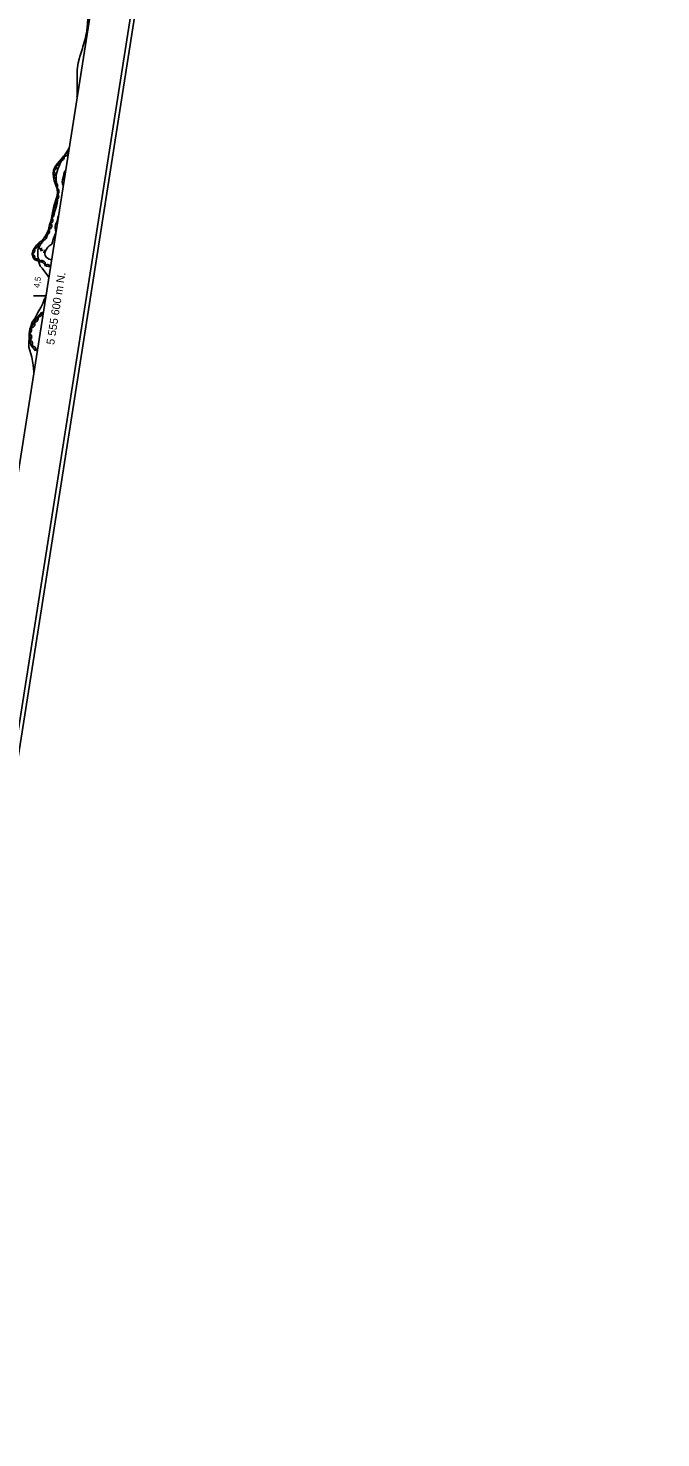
# Model space of a CAD drawing. Extents: x 282461 to 284471, y 5554090 to 5557646.
# Drawn here: x 284142 to 284458, y 5555029 to 5555734 of the extents above; entities that cross this region are included whole.
import ezdxf

# ---------------------------------------------------------------- set-up
doc = ezdxf.new("R2010")
doc.units = 0
for name, color, linetype in [('Niveau 1', 7, 'Continuous'), ('Niveau 3', 7, 'Continuous'), ('Niveau 4', 7, 'Continuous'), ('Niveau 44', 7, 'Continuous'), ('Niveau 60', 7, 'Continuous'), ('Niveau 61', 7, 'Continuous')]:
    doc.layers.add(name, color=color, linetype=linetype)

msp = doc.modelspace()

# ---------------------------------------------------------------- linework, layer by layer
at = {"layer": 'Niveau 1'}
for points in [[(284166.46, 5555699.58), (284166.43, 5555699.94), (284166.54, 5555700.17), (284166.53, 5555712.93), (284166.97, 5555716.43), (284167.76, 5555719.03), (284167.87, 5555719.71), (284168.21, 5555720.61), (284169.11, 5555723.66), (284169.34, 5555724.68), (284170.69, 5555728.75), (284170.91, 5555730.33), (284171.13, 5555731.23), (284171.69, 5555735.75), (284171.69, 5555736.65), (284172.03, 5555739.25), (284172.03, 5555740.04), (284172.25, 5555740.95), (284172.25, 5555741.85), (284172.7, 5555743.77), (284173.04, 5555744.45), (284173.26, 5555745.35), (284173.71, 5555746.14), (284173.98, 5555746.79)], [(284152.29, 5555609.17), (284151.86, 5555609.92), (284149.03, 5555613.75), (284148.01, 5555614.87), (284147.1, 5555617.35), (284147.1, 5555618.26), (284146.87, 5555619.84), (284146.87, 5555623), (284148.33, 5555625.94), (284149.35, 5555627.18), (284151.04, 5555628.88), (284151.95, 5555631.37), (284152.17, 5555632.27), (284152.39, 5555634.08), (284152.73, 5555635.44), (284153.86, 5555638.71), (284154.98, 5555640.86), (284155.21, 5555641.54), (284155.32, 5555642.33), (284156.22, 5555644.82), (284156.56, 5555646.29), (284156.89, 5555649), (284156.89, 5555651.48), (284155.98, 5555657.8), (284155.97, 5555659.61), (284156.09, 5555660.51), (284156.54, 5555662.2), (284157.1, 5555663.9), (284157.77, 5555665.48), (284158, 5555666.27), (284158.45, 5555666.95), (284159.13, 5555668.65), (284161.72, 5555672.5), (284162.49, 5555674.05)], [(284144.81, 5555561.85), (284144.83, 5555562.14), (284144.5, 5555565.31), (284143.84, 5555569.28), (284142.28, 5555574.38), (284142.54, 5555581.17), (284143.13, 5555584.11), (284144.05, 5555586.82), (284145.31, 5555588.74), (284146.91, 5555591.67), (284148.38, 5555594.1), (284148.61, 5555594.9), (284149.28, 5555596.14), (284150.07, 5555598.17), (284150.84, 5555599.58)]]:
    msp.add_lwpolyline(points, dxfattribs=at)
at = {"layer": 'Niveau 3'}
for p, q in [((284147.7, 5555623.65), (284149.33, 5555622.65)), ((284148.41, 5555622.39), (284148.66, 5555623.93)), ((284149.89, 5555621.45), (284150.13, 5555623.03))]:
    msp.add_line(p, q, dxfattribs=at)
at = {"layer": 'Niveau 4'}
for points in [[(284160.8, 5555662.9), (284160.44, 5555662.51), (284160.04, 5555661.67), (284159.71, 5555659.8), (284159.14, 5555657.99), (284159.03, 5555657.03), (284159.15, 5555656.07), (284159.58, 5555655.18)], [(284157.21, 5555640.11), (284157.08, 5555639.92), (284156.85, 5555639.12), (284156.74, 5555638.16), (284156.46, 5555637.26), (284155.73, 5555635.62), (284155.5, 5555634.66), (284155.45, 5555633.75), (284155.85, 5555632.01), (284155.68, 5555631.21), (284155.4, 5555630.31), (284154.66, 5555628.61), (284154.38, 5555627.71), (284154.21, 5555626.81), (284153.87, 5555625.9), (284153.42, 5555625.5), (284152.57, 5555624.99), (284151.9, 5555624.37), (284150.88, 5555622.78), (284150.49, 5555621.94), (284150.37, 5555621.03), (284150.55, 5555620.19), (284151, 5555619.4), (284151.62, 5555618.83), (284152.47, 5555618.33), (284153.74, 5555618.06)]]:
    msp.add_lwpolyline(points, dxfattribs=at)
at = {"layer": 'Niveau 44'}
for points in [[(284162.21, 5555671.95), (284161.46, 5555671.42), (284159.74, 5555669.83), (284158.68, 5555668.43), (284156.46, 5555665.92), (284155.4, 5555664.41), (284154.71, 5555662.72), (284154.55, 5555661.2), (284154.68, 5555659.39), (284154.99, 5555657.57), (284155.56, 5555656.11), (284156.44, 5555653.45), (284156.61, 5555651.39), (284156.37, 5555649.52), (284154.86, 5555644.88), (284152.89, 5555634.73), (284152.25, 5555633.06), (284151.09, 5555630.51), (284150.07, 5555628.94), (284148.96, 5555627.73), (284147.58, 5555626.62), (284146.2, 5555625.27), (284145.17, 5555623.86), (284144.38, 5555622.42), (284144.07, 5555621.13), (284144.11, 5555620.33), (284144.3, 5555619.55), (284144.64, 5555618.82), (284145.15, 5555618.24), (284145.84, 5555617.88), (284149.28, 5555616.64), (284149.84, 5555616.15), (284150.27, 5555615.59), (284151.09, 5555614.8), (284153.18, 5555614.5)], [(284162.13, 5555672.04), (284162.2, 5555671.63), (284162.14, 5555671.22), (284162.05, 5555670.9), (284161.86, 5555670.6), (284161.61, 5555670.33), (284161.28, 5555670.11), (284160.99, 5555669.96), (284160.64, 5555669.91), (284160.27, 5555669.91), (284159.91, 5555669.99)], [(284155.83, 5555665.46), (284156.06, 5555665.11), (284156.18, 5555664.72), (284156.23, 5555664.39), (284156.19, 5555664.04), (284156.08, 5555663.68), (284155.87, 5555663.35), (284155.67, 5555663.09), (284155.38, 5555662.89), (284155.04, 5555662.73), (284154.68, 5555662.66)], [(284157.99, 5555667.65), (284158.1, 5555667.25), (284158.08, 5555666.84), (284158.02, 5555666.51), (284157.86, 5555666.19), (284157.64, 5555665.89), (284157.34, 5555665.65), (284157.06, 5555665.47), (284156.72, 5555665.38), (284156.35, 5555665.34), (284155.99, 5555665.39)], [(284159.88, 5555670.02), (284160.02, 5555669.62), (284160.03, 5555669.21), (284160, 5555668.88), (284159.86, 5555668.55), (284159.66, 5555668.23), (284159.38, 5555667.97), (284159.12, 5555667.77), (284158.79, 5555667.65), (284158.42, 5555667.59), (284158.05, 5555667.6)], [(284154.45, 5555662.66), (284154.81, 5555662.45), (284155.09, 5555662.15), (284155.28, 5555661.88), (284155.4, 5555661.54), (284155.46, 5555661.17), (284155.42, 5555660.79), (284155.36, 5555660.47), (284155.18, 5555660.16), (284154.95, 5555659.86), (284154.66, 5555659.64)], [(284154.64, 5555659.64), (284155.02, 5555659.46), (284155.33, 5555659.19), (284155.55, 5555658.94), (284155.7, 5555658.62), (284155.79, 5555658.26), (284155.79, 5555657.87), (284155.76, 5555657.54), (284155.61, 5555657.22), (284155.41, 5555656.9), (284155.15, 5555656.65)], [(284155.36, 5555656.71), (284155.77, 5555656.6), (284156.11, 5555656.38), (284156.36, 5555656.16), (284156.56, 5555655.87), (284156.71, 5555655.52), (284156.76, 5555655.14), (284156.78, 5555654.81), (284156.69, 5555654.47), (284156.53, 5555654.13), (284156.31, 5555653.84)], [(284156.78, 5555650.79), (284157.04, 5555650.46), (284157.19, 5555650.08), (284157.27, 5555649.75), (284157.25, 5555649.4), (284157.16, 5555649.04), (284156.98, 5555648.69), (284156.8, 5555648.42), (284156.52, 5555648.2), (284156.2, 5555648.02), (284155.85, 5555647.91)], [(284156.41, 5555653.86), (284156.77, 5555653.65), (284157.06, 5555653.36), (284157.25, 5555653.09), (284157.37, 5555652.75), (284157.43, 5555652.39), (284157.4, 5555652), (284157.34, 5555651.68), (284157.17, 5555651.37), (284156.94, 5555651.07), (284156.66, 5555650.84)], [(284154.89, 5555645.04), (284155.19, 5555644.74), (284155.38, 5555644.38), (284155.5, 5555644.07), (284155.52, 5555643.72), (284155.48, 5555643.34), (284155.35, 5555642.98), (284155.2, 5555642.69), (284154.95, 5555642.43), (284154.65, 5555642.21), (284154.31, 5555642.07)], [(284155.85, 5555647.91), (284156.11, 5555647.58), (284156.25, 5555647.2), (284156.33, 5555646.88), (284156.31, 5555646.52), (284156.23, 5555646.16), (284156.05, 5555645.82), (284155.86, 5555645.54), (284155.59, 5555645.32), (284155.26, 5555645.14), (284154.91, 5555645.04)], [(284153.74, 5555639.1), (284154.04, 5555638.8), (284154.23, 5555638.44), (284154.34, 5555638.13), (284154.37, 5555637.77), (284154.33, 5555637.4), (284154.19, 5555637.04), (284154.05, 5555636.75), (284153.8, 5555636.49), (284153.5, 5555636.27), (284153.16, 5555636.13)], [(284154.31, 5555642.07), (284154.61, 5555641.77), (284154.81, 5555641.41), (284154.92, 5555641.1), (284154.95, 5555640.74), (284154.91, 5555640.37), (284154.77, 5555640.01), (284154.62, 5555639.72), (284154.37, 5555639.46), (284154.07, 5555639.24), (284153.74, 5555639.1)], [(284151.07, 5555630.48), (284151.23, 5555630.09), (284151.28, 5555629.68), (284151.27, 5555629.35), (284151.16, 5555629.01), (284150.98, 5555628.68), (284150.72, 5555628.4), (284150.47, 5555628.18), (284150.15, 5555628.04), (284149.78, 5555627.95), (284149.42, 5555627.94)], [(284152.33, 5555633.23), (284152.55, 5555632.87), (284152.65, 5555632.47), (284152.69, 5555632.14), (284152.63, 5555631.79), (284152.51, 5555631.44), (284152.29, 5555631.12), (284152.08, 5555630.87), (284151.78, 5555630.68), (284151.43, 5555630.54), (284151.07, 5555630.48)], [(284153.4, 5555636.06), (284153.64, 5555635.72), (284153.77, 5555635.33), (284153.83, 5555635), (284153.79, 5555634.65), (284153.69, 5555634.29), (284153.49, 5555633.95), (284153.3, 5555633.69), (284153.01, 5555633.48), (284152.67, 5555633.32), (284152.32, 5555633.24)], [(284144.73, 5555623.87), (284145.01, 5555623.56), (284145.19, 5555623.19), (284145.29, 5555622.87), (284145.3, 5555622.51), (284145.24, 5555622.15), (284145.09, 5555621.79), (284144.93, 5555621.5), (284144.67, 5555621.26), (284144.36, 5555621.05), (284144.02, 5555620.92)], [(284146.86, 5555626.18), (284147.01, 5555625.78), (284147.03, 5555625.37), (284147, 5555625.04), (284146.87, 5555624.71), (284146.68, 5555624.39), (284146.4, 5555624.12), (284146.14, 5555623.92), (284145.81, 5555623.79), (284145.44, 5555623.72), (284145.08, 5555623.74)], [(284149.31, 5555628.01), (284149.35, 5555627.59), (284149.26, 5555627.19), (284149.15, 5555626.88), (284148.94, 5555626.59), (284148.67, 5555626.33), (284148.33, 5555626.15), (284148.03, 5555626.02), (284147.67, 5555625.98), (284147.3, 5555626.01), (284146.95, 5555626.12)], [(284143.71, 5555620.81), (284144.13, 5555620.75), (284144.5, 5555620.57), (284144.77, 5555620.38), (284145, 5555620.11), (284145.19, 5555619.79), (284145.29, 5555619.41), (284145.34, 5555619.09), (284145.29, 5555618.74), (284145.18, 5555618.38), (284144.99, 5555618.07)], [(284145.16, 5555618.12), (284145.5, 5555618.37), (284145.89, 5555618.51), (284146.22, 5555618.57), (284146.57, 5555618.54), (284146.93, 5555618.45), (284147.27, 5555618.26), (284147.53, 5555618.07), (284147.75, 5555617.78), (284147.92, 5555617.45), (284148.01, 5555617.1)], [(284148.26, 5555617.53), (284148.67, 5555617.64), (284149.08, 5555617.62), (284149.41, 5555617.57), (284149.73, 5555617.41), (284150.03, 5555617.19), (284150.27, 5555616.89), (284150.45, 5555616.61), (284150.55, 5555616.27), (284150.58, 5555615.9), (284150.54, 5555615.54)], [(284150.18, 5555614.93), (284150.47, 5555615.24), (284150.82, 5555615.45), (284151.13, 5555615.58), (284151.48, 5555615.62), (284151.85, 5555615.6), (284152.22, 5555615.49), (284152.52, 5555615.35), (284152.79, 5555615.12), (284153.02, 5555614.83), (284153.18, 5555614.5)], [(284148.89, 5555591.89), (284146.44, 5555589.21), (284144.88, 5555586.28), (284142.88, 5555583.57), (284142.63, 5555581.97), (284143.08, 5555576.76), (284143.45, 5555575.2), (284145.76, 5555572.51)], [(284146.65, 5555589.6), (284146.86, 5555589.21), (284146.94, 5555588.78), (284146.96, 5555588.43), (284146.87, 5555588.07), (284146.72, 5555587.71), (284146.47, 5555587.39), (284146.23, 5555587.14), (284145.9, 5555586.96), (284145.53, 5555586.83), (284145.15, 5555586.79)], [(284148.89, 5555591.89), (284148.99, 5555591.46), (284148.97, 5555591.03), (284148.9, 5555590.68), (284148.73, 5555590.35), (284148.49, 5555590.04), (284148.17, 5555589.79), (284147.87, 5555589.61), (284147.51, 5555589.51), (284147.12, 5555589.48), (284146.74, 5555589.54)], [(284143, 5555584.32), (284143.32, 5555584.01), (284143.54, 5555583.64), (284143.67, 5555583.31), (284143.71, 5555582.94), (284143.68, 5555582.55), (284143.56, 5555582.17), (284143.41, 5555581.85), (284143.16, 5555581.57), (284142.85, 5555581.33), (284142.5, 5555581.17)], [(284142.7, 5555581.16), (284143.09, 5555580.94), (284143.39, 5555580.63), (284143.6, 5555580.35), (284143.72, 5555580), (284143.79, 5555579.61), (284143.76, 5555579.2), (284143.69, 5555578.86), (284143.51, 5555578.53), (284143.27, 5555578.22), (284142.97, 5555577.98)], [(284145.22, 5555586.74), (284145.37, 5555586.32), (284145.39, 5555585.89), (284145.36, 5555585.54), (284145.22, 5555585.19), (284145.02, 5555584.86), (284144.72, 5555584.58), (284144.45, 5555584.36), (284144.1, 5555584.24), (284143.71, 5555584.16), (284143.33, 5555584.18)], [(284142.8, 5555577.95), (284143.21, 5555577.8), (284143.55, 5555577.53), (284143.8, 5555577.28), (284143.98, 5555576.95), (284144.1, 5555576.58), (284144.13, 5555576.17), (284144.11, 5555575.83), (284143.98, 5555575.48), (284143.79, 5555575.13), (284143.53, 5555574.85)], [(284143.68, 5555574.93), (284144.12, 5555574.98), (284144.55, 5555574.9), (284144.88, 5555574.79), (284145.19, 5555574.58), (284145.47, 5555574.31), (284145.68, 5555573.96), (284145.83, 5555573.64), (284145.88, 5555573.27), (284145.86, 5555572.88), (284145.76, 5555572.51)]]:
    msp.add_lwpolyline(points, dxfattribs=at)
at = {"layer": 'Niveau 60'}
for points in [[(283935.57, 5554089.71), (284458.46, 5557413.53), (282983.71, 5557645.53), (282460.81, 5554321.72), (283935.57, 5554089.71)], [(283933.91, 5554092), (284456.17, 5557411.87), (282985.38, 5557643.25), (282463.1, 5554323.39), (283933.91, 5554092)], [(282485.97, 5554340.04), (282921.22, 5557106.72), (284352.51, 5556881.56), (283917.27, 5554114.87), (282485.97, 5554340.04)]]:
    msp.add_lwpolyline(points, dxfattribs=at)
at = {"layer": 'Niveau 61'}
msp.add_lwpolyline([(284144.73, 5555600), (284150.8, 5555600)], dxfattribs=at)

# ---------------------------------------------------------------- texts
at = {"layer": 'Niveau 3'}
msp.add_text('    4,5', height=3, rotation=81.0958, dxfattribs=at).set_placement((284146.95, 5555599.38))
at = {"layer": 'Niveau 61'}
msp.add_text('5 555 600 m N.', height=4, rotation=81.05959, dxfattribs=at).set_placement((284155.02, 5555575.34))

doc.saveas('drawing.dxf')
